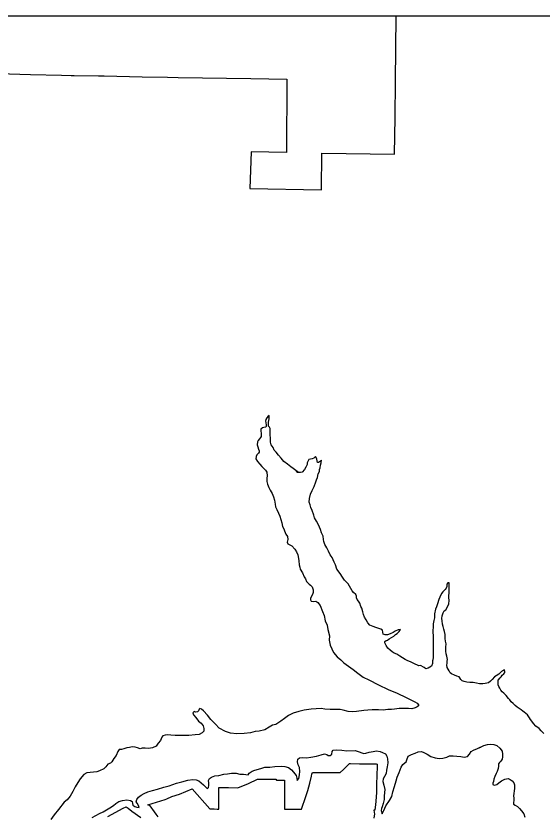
# Model space of a CAD drawing. Extents: x 670147 to 673275, y 705573 to 707613.
# Drawn here: x 670699.8 to 670771, y 707413.5 to 707521.7 of the extents above; entities that cross this region are included whole.
import ezdxf

# ---------------------------------------------------------------- set-up
doc = ezdxf.new("R2010")
doc.units = 0
for name, color, linetype in [('6', 7, 'Continuous'), ('9', 7, 'Continuous'), ('R_NoPlot', 7, 'Continuous')]:
    doc.layers.add(name, color=color, linetype=linetype)

msp = doc.modelspace()

# ---------------------------------------------------------------- linework, layer by layer
at = {"layer": '6'}
for points in [[(670716.91, 707513.51), (670720.31, 707513.45), (670721.75, 707513.42), (670731.61, 707513.28), (670736.48, 707513.19), (670736.43, 707503.28), (670731.64, 707503.36), (670731.46, 707498.38), (670741.16, 707498.22), (670741.23, 707503.19), (670751.06, 707503.01), (670751.12, 707508), (670751.17, 707512.87), (670751.27, 707521.73)], [(670691.77, 707514.09), (670695.09, 707514), (670697.46, 707513.93), (670701.76, 707513.8), (670705.99, 707513.72), (670707.3, 707513.7), (670707.71, 707513.69), (670710.97, 707513.63), (670711.73, 707513.62), (670716.91, 707513.51)], [(670719.08, 707413.36), (670718.81, 707413.71), (670718.55, 707414.05), (670717.96, 707414.83), (670717.65, 707414.98), (670720.02, 707415.72), (670720.24, 707415.79), (670720.93, 707416.1), (670721.94, 707416.42), (670723.68, 707417.15), (670726.06, 707414.44), (670726.18, 707414.44), (670726.63, 707414.42), (670727.03, 707414.41), (670727.28, 707414.4), (670727.29, 707414.64), (670727.28, 707417.33), (670728.58, 707417.31), (670729.83, 707417.26), (670731.27, 707417.86), (670732.52, 707418.45), (670733.7, 707418.44), (670734.99, 707418.46), (670735.08, 707418.32), (670736.17, 707418.3), (670736.18, 707416.47), (670736.17, 707414.56), (670736.17, 707414.38), (670738.46, 707414.38), (670739.06, 707416.12), (670739.32, 707416.91), (670739.57, 707417.92), (670739.81, 707418.86), (670739.88, 707419.13), (670739.94, 707419.35), (670741.17, 707419.37), (670741.33, 707419.37), (670742.26, 707419.37), (670742.3, 707419.37), (670742.39, 707419.37), (670743.14, 707419.36), (670743.64, 707419.35), (670743.71, 707419.35), (670744.14, 707419.78), (670744.2, 707419.84), (670744.24, 707419.87), (670744.95, 707420.58), (670745.1, 707420.57), (670746.3, 707420.54), (670747.48, 707420.52), (670748.58, 707420.51), (670748.71, 707420.5), (670748.7, 707420.21), (670748.67, 707418.96), (670748.63, 707417.77), (670748.59, 707416.63), (670748.54, 707415.49), (670748.47, 707414.97), (670748.39, 707414.29), (670748.38, 707414.26), (670748.27, 707414.26), (670748.32, 707413.71), (670748.29, 707413.51), (670748.25, 707413.19)], [(670712.27, 707413.39), (670714.34, 707414.52), (670714.71, 707414.72), (670714.72, 707414.72), (670715, 707414.52), (670715.51, 707414.14), (670716.71, 707413.26)]]:
    msp.add_lwpolyline(points, dxfattribs=at)
at = {"layer": '9'}
for points in [[(670738.04, 707459.94), (670737.33, 707460.49), (670737.03, 707460.74), (670736.58, 707461.1), (670736.08, 707461.44), (670735.72, 707461.91), (670735.36, 707462.31), (670735.05, 707462.7), (670734.77, 707462.98), (670734.61, 707463.33), (670734.37, 707463.7), (670734.28, 707464.06), (670734.28, 707464.65), (670734.23, 707465.01), (670734.24, 707465.34), (670734.23, 707465.7), (670734.23, 707465.89), (670734.15, 707466.07), (670734, 707466.22), (670733.99, 707466.49), (670734, 707466.75), (670734.04, 707466.97), (670734.09, 707467.21), (670734.09, 707467.39), (670734.09, 707467.65), (670733.94, 707467.57), (670733.76, 707467.35), (670733.65, 707467.12), (670733.61, 707466.88), (670733.64, 707466.7), (670733.66, 707466.34), (670733.66, 707466.18), (670733.57, 707466.07), (670733.36, 707466.03), (670733.16, 707466.01), (670732.97, 707465.83), (670732.94, 707465.53), (670732.98, 707465.27), (670732.99, 707464.82), (670732.9, 707464.69), (670732.76, 707464.52), (670732.6, 707464.28), (670732.52, 707464.1), (670732.47, 707463.7), (670732.56, 707463.43), (670732.63, 707463.11), (670732.72, 707462.89), (670732.71, 707462.72), (670732.65, 707462.56), (670732.42, 707462.33), (670732.34, 707462.1), (670732.28, 707461.82), (670732.49, 707461.45), (670732.8, 707461.1), (670733.1, 707460.76), (670733.58, 707460.29), (670733.76, 707459.99), (670733.8, 707459.48), (670733.77, 707459.17), (670733.77, 707458.72), (670733.84, 707458.36), (670734.06, 707457.92), (670734.24, 707457.55), (670734.48, 707457.09), (670734.66, 707456.64), (670734.79, 707456.23), (670734.84, 707455.92), (670734.89, 707455.65), (670734.93, 707455.29), (670735.1, 707454.93), (670735.34, 707454.45), (670735.54, 707454.03), (670735.67, 707453.59), (670735.82, 707453.16), (670735.91, 707452.65), (670736.05, 707452.34), (670736.14, 707452.05), (670736.34, 707451.62), (670736.55, 707451.29), (670736.59, 707450.88), (670736.52, 707450.54), (670736.63, 707450.28), (670737.14, 707450.03), (670737.54, 707449.6), (670737.8, 707449.21), (670737.95, 707448.79), (670738.07, 707448.32), (670738.09, 707447.98), (670738.13, 707447.44), (670738.25, 707447.15), (670738.28, 707446.85), (670738.59, 707446.37), (670738.81, 707445.85), (670739.01, 707445.56), (670739.14, 707445.22), (670739.49, 707444.86), (670739.7, 707444.71), (670739.89, 707444.47), (670740.03, 707444.07), (670740.05, 707443.72), (670739.94, 707443.44)], [(670742.34, 707448.82), (670742.1, 707449.33), (670741.87, 707449.75), (670741.63, 707450.2), (670741.48, 707450.62), (670741.46, 707450.9), (670741.39, 707451.32), (670741.18, 707451.8), (670741.02, 707452.26), (670740.78, 707452.85), (670740.5, 707453.37), (670740.24, 707453.84), (670740.14, 707454.17), (670739.92, 707454.8), (670739.73, 707455.2), (670739.62, 707455.58), (670739.5, 707455.95), (670739.54, 707456.43), (670739.66, 707457.02), (670739.89, 707457.51), (670740.17, 707458.08), (670740.38, 707458.68), (670740.51, 707458.96), (670740.63, 707459.26), (670740.73, 707459.77), (670740.88, 707460.1), (670740.9, 707460.34), (670740.97, 707460.59), (670741.03, 707460.95), (670741.13, 707461.25), (670741.16, 707461.64), (670741.01, 707461.48), (670740.77, 707461.3), (670740.61, 707461.31), (670740.58, 707461.54), (670740.52, 707461.76), (670740.43, 707461.97), (670740.37, 707462.12), (670740.14, 707461.9), (670739.9, 707461.82), (670739.68, 707461.76), (670739.47, 707461.71), (670739.22, 707461.26), (670739.23, 707461.04), (670739.05, 707460.66), (670738.86, 707460.36), (670738.57, 707460.01), (670738.31, 707459.95), (670738.04, 707459.94), (670737.9, 707459.97), (670737.75, 707460.09)], [(670758.25, 707445.04), (670758.13, 707444.84), (670758.14, 707444.54), (670758.04, 707444.32), (670757.89, 707444.14), (670757.61, 707443.79), (670757.4, 707443.57), (670757.19, 707443.1), (670757.07, 707442.77), (670756.86, 707442.2), (670756.73, 707441.79), (670756.61, 707441.45), (670756.46, 707440.83), (670756.45, 707440.29), (670756.38, 707439.91), (670756.3, 707439.46), (670756.26, 707439.04), (670756.23, 707438.59), (670756.23, 707438.34), (670756.28, 707437.86), (670756.26, 707437.6), (670756.29, 707437.33), (670756.29, 707436.94), (670756.3, 707436.42), (670756.28, 707436.07), (670756.27, 707435.7), (670756.3, 707435.25), (670756.26, 707434.93), (670756.24, 707434.62), (670756.18, 707434.45), (670756.18, 707434.11), (670756.05, 707433.76), (670755.81, 707433.62), (670755.62, 707433.47), (670755.29, 707433.38), (670755.05, 707433.55), (670754.58, 707433.83), (670754.34, 707433.77), (670753.67, 707434.1), (670753.23, 707434.35), (670752.84, 707434.48), (670752.49, 707434.66), (670752.13, 707434.87), (670751.79, 707435.11), (670751.38, 707435.36), (670751.01, 707435.51), (670750.71, 707435.69), (670750.48, 707435.93), (670750.15, 707436.17), (670749.91, 707436.53), (670749.76, 707436.89), (670749.76, 707437.07), (670749.91, 707437.22), (670750.09, 707437.28), (670750.34, 707437.46), (670750.63, 707437.64), (670750.94, 707437.82), (670751.18, 707438.02), (670751.39, 707438.18), (670751.54, 707438.32), (670751.67, 707438.43), (670751.84, 707438.7), (670751.54, 707438.67), (670751.15, 707438.48), (670750.85, 707438.32), (670750.46, 707438.12), (670750.1, 707438), (670749.8, 707437.97), (670749.52, 707438.07), (670749.47, 707438.34), (670749.44, 707438.6), (670749.22, 707438.75), (670748.92, 707438.85), (670748.5, 707438.98), (670748.18, 707439.12), (670747.73, 707439.28), (670747.45, 707439.61), (670747.22, 707440.01), (670746.98, 707440.37), (670746.84, 707440.73), (670746.75, 707441.11), (670746.62, 707441.59), (670746.51, 707441.81), (670746.37, 707442.26), (670746.16, 707442.55), (670745.98, 707442.76), (670745.92, 707443.01), (670745.89, 707443.24), (670745.8, 707443.44), (670745.49, 707443.71), (670745.31, 707443.94), (670744.97, 707444.58), (670744.78, 707444.88), (670744.3, 707445.4), (670744.03, 707445.79), (670743.69, 707446.3), (670743.26, 707446.89), (670743.05, 707447.46), (670742.88, 707447.8), (670742.59, 707448.43), (670742.34, 707448.82)], [(670771.25, 707424.64), (670770.92, 707424.98), (670770.61, 707425.31), (670770.2, 707425.64), (670769.86, 707425.98), (670769.63, 707426.3), (670769.44, 707426.55), (670769.3, 707426.77), (670769.04, 707427.16), (670768.83, 707427.34), (670768.58, 707427.54), (670768.4, 707427.64), (670768.17, 707427.82), (670767.9, 707428), (670767.63, 707428.19), (670767.38, 707428.43), (670767.09, 707428.69), (670766.84, 707428.94), (670766.64, 707429.17), (670766.48, 707429.37), (670766.14, 707429.79), (670765.83, 707430.08), (670765.63, 707430.29), (670765.44, 707430.51), (670765.29, 707430.75), (670765.17, 707430.98), (670765.08, 707431.23), (670765.08, 707431.5), (670765.09, 707431.86), (670765.34, 707432.15), (670765.48, 707432.31), (670765.64, 707432.54), (670765.85, 707432.72), (670765.97, 707432.9), (670766, 707433.09), (670765.92, 707433.26), (670765.73, 707433.11), (670765.54, 707433.02), (670765.33, 707432.85), (670765.15, 707432.64), (670764.8, 707432.44), (670764.58, 707432.31), (670764.28, 707431.95), (670764.06, 707431.72), (670763.76, 707431.49), (670763.32, 707431.39), (670763.02, 707431.34), (670762.54, 707431.36), (670762.14, 707431.46), (670761.69, 707431.55), (670761.24, 707431.55), (670760.82, 707431.56), (670760.46, 707431.68), (670760.22, 707431.75), (670760.04, 707431.95), (670759.89, 707432.16), (670759.8, 707432.32), (670759.5, 707432.38), (670759.15, 707432.54), (670758.78, 707432.71), (670758.57, 707432.86), (670758.43, 707433.11), (670758.18, 707433.56), (670758.15, 707433.86), (670758.18, 707434.14), (670758.19, 707434.44), (670758.23, 707434.64), (670758.14, 707435.1), (670758.04, 707435.4), (670757.99, 707435.78), (670758, 707436.3), (670758.03, 707436.75), (670757.96, 707437.14), (670757.91, 707437.49), (670757.89, 707438.01), (670757.8, 707438.42), (670757.71, 707438.75), (670757.62, 707439.11), (670757.56, 707439.45), (670757.48, 707439.86), (670757.47, 707440.2), (670757.51, 707440.55), (670757.65, 707440.97), (670757.79, 707441.23), (670758, 707441.38), (670758.24, 707441.77), (670758.39, 707442.2), (670758.43, 707442.62), (670758.39, 707443.03), (670758.42, 707443.33), (670758.43, 707443.63), (670758.45, 707444.03), (670758.46, 707444.38), (670758.46, 707444.74), (670758.43, 707445.02), (670758.25, 707445.04)], [(670739.94, 707443.44), (670739.76, 707443.11), (670739.69, 707442.91), (670739.67, 707442.7), (670739.77, 707442.54), (670740.07, 707442.49), (670740.42, 707442.52), (670740.69, 707442.36), (670740.98, 707441.96), (670741.3, 707441.15), (670741.54, 707440.62), (670741.68, 707439.9), (670741.95, 707439.3), (670742.01, 707438.69), (670742.24, 707437.86), (670742.21, 707437.26), (670742.35, 707436.6), (670742.56, 707436.09), (670742.81, 707435.6), (670743.31, 707435.03), (670743.77, 707434.6), (670744.2, 707434.21), (670744.83, 707433.73), (670745.44, 707433.3), (670746.09, 707432.78), (670746.79, 707432.25), (670747.59, 707431.91), (670748.88, 707431.21), (670750.18, 707430.6), (670751.4, 707430.08), (670752.62, 707429.52), (670753.37, 707429.14), (670753.8, 707428.91), (670754.12, 707428.73), (670754.28, 707428.53), (670754.28, 707428.38), (670754.13, 707428.25), (670753.83, 707428.09), (670753.41, 707427.96), (670752.95, 707428), (670752.23, 707428), (670751.68, 707428.03), (670751.05, 707427.93), (670750.66, 707427.9), (670750.15, 707427.87), (670749.52, 707427.81), (670748.87, 707427.82), (670748.02, 707427.83), (670747.44, 707427.78), (670746.91, 707427.74), (670745.92, 707427.61), (670745.32, 707427.58), (670744.77, 707427.62), (670744.08, 707427.77), (670743.7, 707427.86), (670743.11, 707427.86), (670742.36, 707427.87), (670741.64, 707427.91), (670741.1, 707428), (670740.45, 707427.97), (670739.75, 707427.93), (670738.82, 707427.77), (670738.1, 707427.63), (670737.35, 707427.4), (670736.69, 707427.05), (670736.16, 707426.66), (670735.65, 707426.3), (670735.27, 707426.03), (670734.98, 707425.85), (670734.53, 707425.77), (670734.08, 707425.51), (670733.52, 707425.15), (670732.75, 707424.94), (670732.21, 707424.89), (670731.55, 707424.72), (670730.68, 707424.63), (670729.7, 707424.59), (670728.85, 707424.67), (670728.16, 707424.9), (670727.33, 707425.34), (670726.84, 707425.9), (670726.21, 707426.52), (670725.76, 707427.11), (670725.19, 707427.68), (670724.93, 707427.92), (670724.72, 707428.01), (670724.59, 707427.91), (670724.51, 707427.68), (670724.39, 707427.57), (670724.11, 707427.5), (670723.93, 707427.6), (670723.76, 707427.41), (670723.85, 707427.14), (670724.17, 707426.82), (670724.52, 707426.3), (670724.86, 707426.02), (670725.15, 707425.67), (670725.25, 707425.33), (670725.22, 707424.97), (670725.03, 707424.73), (670724.6, 707424.5)], [(670724.6, 707424.5), (670724.07, 707424.44), (670723.22, 707424.36), (670722.5, 707424.36), (670721.37, 707424.37), (670720.76, 707424.42), (670720.27, 707424.44), (670720, 707424.41), (670719.68, 707424.32), (670719.56, 707424.12), (670719.37, 707423.7), (670719.08, 707423.34), (670718.79, 707422.9), (670718.28, 707422.69), (670717.77, 707422.61), (670717.32, 707422.66), (670716.91, 707422.67), (670716.63, 707422.58), (670716.25, 707422.7), (670715.95, 707422.77), (670715.55, 707422.84), (670715.18, 707422.75), (670714.82, 707422.68), (670714.43, 707422.55), (670714.1, 707422.49), (670713.8, 707422.46), (670713.62, 707422.21), (670713.37, 707421.66), (670713.04, 707421.26), (670712.81, 707420.82), (670712.59, 707420.61), (670712.25, 707420.47), (670711.98, 707420.13), (670711.72, 707419.84), (670711.14, 707419.58), (670710.75, 707419.43), (670710.32, 707419.4), (670709.85, 707419.37), (670709.4, 707419.31), (670709, 707419.08), (670708.51, 707418.52), (670708.19, 707418.01), (670707.83, 707417.41), (670707.51, 707416.78), (670707.15, 707416.16), (670706.75, 707415.67), (670706.33, 707415.35), (670705.55, 707414.36), (670704.98, 707413.62), (670704.54, 707413)], [(670762.3, 707422.59), (670763.14, 707423.03), (670763.65, 707423.15), (670764.05, 707423.21), (670764.5, 707423.14), (670764.91, 707422.99), (670765.31, 707422.63), (670765.63, 707422.24), (670765.67, 707421.84), (670765.66, 707421.46), (670765.62, 707421.16), (670765.42, 707420.91), (670765.24, 707420.73), (670765.14, 707420.52), (670765.11, 707420.19), (670765.07, 707419.89), (670764.95, 707419.48), (670764.81, 707419.21), (670764.62, 707418.82), (670764.5, 707418.47), (670764.46, 707418.14), (670764.35, 707417.93), (670764.34, 707417.71), (670764.53, 707417.63), (670764.89, 707417.71), (670765.15, 707417.95), (670765.52, 707418.22), (670766, 707418.46), (670766.42, 707418.56), (670766.72, 707418.39), (670766.96, 707418.21), (670767.21, 707417.96), (670767.3, 707417.67), (670767.28, 707417.21), (670767.25, 707416.88), (670767.19, 707416.53), (670767.17, 707416.22), (670767.18, 707415.89), (670767.18, 707415.57), (670767.16, 707415.3), (670767.16, 707415.08), (670767.37, 707414.93), (670767.7, 707414.75), (670767.97, 707414.48), (670768.26, 707414.17), (670768.56, 707413.78), (670768.7, 707413.33)], [(670741.56, 707421.86), (670741.88, 707421.78), (670742.06, 707421.64), (670742.34, 707421.66), (670742.55, 707421.85), (670742.61, 707422.18), (670742.76, 707422.39), (670743.18, 707422.43), (670743.92, 707422.37), (670744.61, 707422.3), (670745.71, 707422.32), (670746.25, 707422.15), (670746.61, 707422.03), (670746.88, 707421.92), (670747.17, 707421.98), (670747.63, 707422.1), (670748.14, 707422.21), (670748.59, 707422.27), (670749.12, 707422.21), (670749.42, 707422.08), (670749.82, 707421.87), (670749.99, 707421.58), (670750.12, 707421.19), (670750.14, 707420.65), (670750.05, 707420.13), (670749.96, 707419.66), (670749.93, 707419.23), (670749.7, 707418.83), (670749.5, 707418.49), (670749.47, 707418.13), (670749.61, 707417.62), (670749.76, 707417.06), (670749.69, 707416.66), (670749.63, 707416.16), (670749.63, 707415.68), (670749.51, 707415.16), (670749.36, 707414.69), (670749.29, 707414.47), (670749.24, 707414.21), (670749.38, 707413.75), (670749.6, 707414.2), (670749.89, 707414.84), (670750.35, 707415.55), (670750.69, 707416.11), (670750.84, 707416.75), (670751.03, 707417.44), (670751.26, 707418.21), (670751.4, 707418.71), (670751.66, 707419.37), (670751.95, 707420.07), (670752.18, 707420.45), (670752.45, 707420.68), (670752.63, 707420.78), (670752.73, 707421.08), (670752.91, 707421.55), (670753.36, 707421.78), (670753.84, 707421.99), (670754.24, 707422.14), (670754.69, 707422.19), (670755.03, 707422.07), (670755.45, 707421.84), (670755.97, 707421.52), (670756.57, 707421.34), (670757.08, 707421.23), (670757.58, 707421.28), (670758.12, 707421.43), (670758.5, 707421.59), (670758.99, 707421.62), (670759.5, 707421.57), (670760.04, 707421.5), (670760.46, 707421.43), (670760.91, 707421.5), (670761.19, 707421.85), (670761.42, 707422.2), (670761.76, 707422.36), (670762.3, 707422.59), (670762.72, 707422.79)], [(670710.14, 707413.28), (670710.62, 707413.55), (670711.11, 707413.81), (670711.61, 707414.05), (670712.05, 707414.31), (670712.53, 707414.56), (670713, 707414.87), (670713.34, 707415.15), (670713.73, 707415.41), (670714.24, 707415.58), (670714.84, 707415.67), (670715.32, 707415.58), (670715.56, 707415.42), (670715.6, 707415.16), (670715.65, 707414.94), (670715.92, 707414.76), (670716.19, 707414.68), (670716.5, 707414.62), (670716.4, 707414.89), (670716.2, 707415.21), (670716.08, 707415.39), (670716.16, 707415.7), (670716.39, 707416), (670716.75, 707416.29), (670717.16, 707416.52), (670717.67, 707416.73), (670718.31, 707416.91), (670718.95, 707417.12), (670719.84, 707417.38), (670720.56, 707417.57), (670721.56, 707417.91), (670722.26, 707418.11), (670723.06, 707418.3), (670723.77, 707418.4), (670724.19, 707418.38), (670724.57, 707418.21), (670724.9, 707417.94), (670725.18, 707417.7), (670725.52, 707417.36), (670725.65, 707417.23), (670725.76, 707417.17), (670725.86, 707417.32), (670725.9, 707417.6), (670725.9, 707417.96), (670725.89, 707418.26), (670726.01, 707418.53), (670726.29, 707418.74), (670726.75, 707418.91), (670727.26, 707418.96), (670727.95, 707419.14), (670728.43, 707419.19), (670728.99, 707419.26), (670729.63, 707419.25), (670730.11, 707419.15), (670730.59, 707419.12), (670730.92, 707419.09), (670731.22, 707419.06), (670731.38, 707419.26), (670731.77, 707419.52), (670732.16, 707419.67), (670732.97, 707419.88), (670733.48, 707420.09), (670734.18, 707420.09), (670734.87, 707420.17), (670735.74, 707420.22), (670736.22, 707420.15), (670736.72, 707420.04), (670737.12, 707419.7), (670737.39, 707419.42), (670737.72, 707418.97), (670737.84, 707418.59), (670737.87, 707418.25), (670738.08, 707418.53), (670738.2, 707419.02), (670738.23, 707419.5), (670738.17, 707420.04), (670738, 707420.39), (670737.91, 707420.78), (670737.97, 707421.15), (670738.17, 707421.36), (670738.63, 707421.39), (670739.14, 707421.34), (670739.72, 707421.44), (670740.5, 707421.58), (670741.1, 707421.73), (670741.56, 707421.86)]]:
    msp.add_lwpolyline(points, dxfattribs=at)
at = {"layer": 'R_NoPlot'}
msp.add_lwpolyline([(670257.19, 707521.73), (670842.89, 707521.73), (670842.89, 706992.57), (670257.19, 706992.57)], close=True, dxfattribs=at)

doc.saveas('drawing.dxf')
